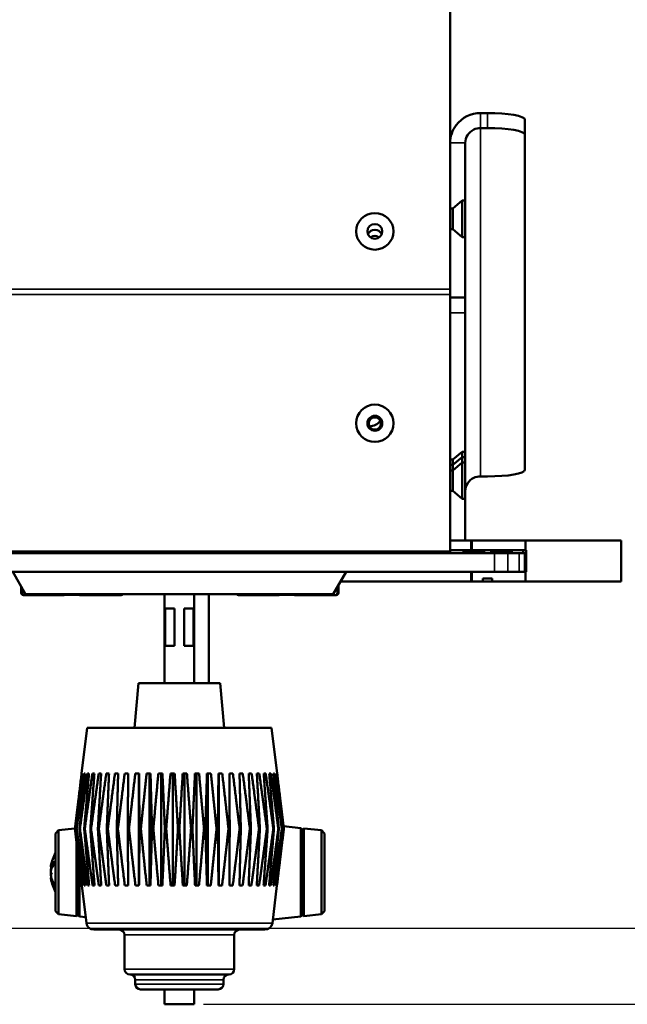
# Model space of a CAD drawing. Header units: inches. Extents: x -32 to 29.2, y -14.4 to 22.6.
# Tile 271 of 285: x 5.8 to 9.9, y 9.4 to 16. Entities that reach past the tile are written whole.
import ezdxf

# ---------------------------------------------------------------- set-up
doc = ezdxf.new("R2010")
doc.units = ezdxf.units.IN
doc.header["$MEASUREMENT"] = 0
for name, color, linetype, lineweight in [('Dimension (ANSI)', 7, 'Continuous', 25), ('Visible (ANSI)', 7, 'Continuous', 50), ('Visible Narrow (ANSI)', 7, 'Continuous', 35)]:
    doc.layers.add(name, color=color, linetype=linetype, lineweight=lineweight)
doc.styles.add('Note Text (ANSI)', font='tahoma.ttf')
doc.dimstyles.new('Default (ANSI)', dxfattribs={"dimtxt": 0.188, "dimasz": 0.098425, "dimexe": 0.125, "dimexo": 0.0625, "dimgap": 0.031496, "dimtad": 0, "dimtih": 1, "dimtoh": 1, "dimrnd": 1e-08, "dimzin": 4, "dimdsep": 46, "dimtxsty": 'Note Text (ANSI)', "dimcen": 0.09, "dimdle": 0.393701, "dimclrd": 256, "dimclre": 256, "dimclrt": 256, "dimadec": 0, "dimazin": 1, "dimtfac": 1.276596, "dimtofl": 0, "dimtmove": 0, "dimatfit": 3, "dimfxl": 1, "dimtolj": 1, "dimtzin": 4, "dimlwd": -1, "dimlwe": -1, "dimarcsym": 0})

# ---------------------------------------------------------------- blocks, each defined once
blk = doc.blocks.new('*D10')
at = {"layer": 'Defpoints', "color": 0, "transparency": 16777216}
for p in [(8.6796, 17.7103), (6.9671, 9.4294), (13.5703, 9.4294)]:
    blk.add_point(p, dxfattribs=at)
at = {"layer": 'Dimension (ANSI)', "transparency": 16777216}
for p, q in [((8.7421, 17.7103), (13.6953, 17.7103)), ((13.5703, 17.6119), (13.5703, 14.298)), ((13.5703, 9.5279), (13.5703, 12.8418)), ((7.0296, 9.4294), (13.6953, 9.4294))]:
    blk.add_line(p, q, dxfattribs=at)
for points in [[(13.5539, 17.6119), (13.5867, 17.6119), (13.5703, 17.7103)], [(13.5539, 9.5279), (13.5867, 9.5279), (13.5703, 9.4294)]]:
    blk.add_solid(points, dxfattribs=at)
at = {"layer": 'Dimension (ANSI)', "transparency": 16777216, "insert": (13.4474, 12.8733), "char_height": 0.188, "attachment_point": 1, "rotation": 90, "style": 'Note Text (ANSI)'}
blk.add_mtext('\\A1;8.28 [210.3]', dxfattribs=at)
blk = doc.blocks.new('*D11')
at = {"layer": 'Defpoints', "color": 0, "transparency": 16777216}
for p in [(8.6796, 17.7103), (11.8104, 17.7103), (4.0627, 9.9381)]:
    blk.add_point(p, dxfattribs=at)
at = {"layer": 'Dimension (ANSI)', "transparency": 16777216}
for p, q in [((8.7421, 17.7103), (11.9354, 17.7103)), ((11.8104, 17.6119), (11.8104, 14.5507)), ((11.8104, 10.0366), (11.8104, 13.0978)), ((4.1252, 9.9381), (11.9354, 9.9381))]:
    blk.add_line(p, q, dxfattribs=at)
for points in [[(11.794, 17.6119), (11.8268, 17.6119), (11.8104, 17.7103)], [(11.794, 10.0366), (11.8268, 10.0366), (11.8104, 9.9381)]]:
    blk.add_solid(points, dxfattribs=at)
at = {"layer": 'Dimension (ANSI)', "transparency": 16777216, "insert": (11.6875, 13.1293), "char_height": 0.188, "attachment_point": 1, "rotation": 90, "style": 'Note Text (ANSI)'}
blk.add_mtext('\\A1;7.77 [197.4]', dxfattribs=at)

msp = doc.modelspace()

# ---------------------------------------------------------------- linework, layer by layer
at = {"layer": 'Visible (ANSI)'}
for p, q in [((8.6796, 17.5453), (8.6796, 14.2183)), ((8.9296, 15.3962), (8.8834, 15.3962)), ((8.8834, 15.2958), (8.9296, 15.2958)), ((9.1796, 15.2524), (9.1796, 15.3527)), ((9.1796, 13.0069), (9.1796, 15.2524)), ((8.6796, 15.196), (8.6796, 14.1623)), ((8.7815, 14.1623), (8.7815, 15.196)), ((8.6985, 14.7572), (8.7595, 14.8102)), ((8.7595, 14.8102), (8.7595, 14.5662)), ((8.7815, 14.8102), (8.7595, 14.8102)), ((8.7815, 14.8102), (8.7815, 14.5662)), ((8.6985, 14.7572), (8.6796, 14.7572)), ((8.6985, 14.7572), (8.6985, 14.6192)), ((8.6985, 14.6192), (8.6796, 14.6192)), ((8.6985, 14.6192), (8.7595, 14.5662)), ((8.7815, 14.5662), (8.7595, 14.5662)), ((8.6796, 14.1807), (8.6796, 14.2183)), ((8.6796, 14.1807), (8.6796, 12.4602)), ((8.6796, 14.1623), (8.7815, 14.1623)), ((8.6796, 14.1623), (8.6796, 14.0583)), ((8.7815, 14.0583), (8.7815, 14.1623)), ((8.6796, 14.0583), (8.6796, 12.5351)), ((8.7815, 12.5351), (8.7815, 14.0583)), ((8.6985, 13.0763), (8.7595, 13.1293)), ((8.7595, 13.1293), (8.7595, 13.0933)), ((8.7815, 13.1293), (8.7595, 13.1293)), ((8.7815, 13.1293), (8.7815, 13.0933)), ((8.6985, 13.0763), (8.6796, 13.0763)), ((8.6985, 13.0403), (8.7595, 13.0933)), ((8.6985, 13.0763), (8.6985, 13.0403)), ((8.6985, 13.0042), (8.7595, 13.0572)), ((8.7595, 13.0933), (8.7595, 13.0572)), ((8.7815, 13.0933), (8.7595, 13.0933)), ((8.7595, 13.0572), (8.7595, 12.8132)), ((8.7815, 13.0572), (8.7595, 13.0572)), ((8.7815, 13.0933), (8.7815, 13.0572)), ((8.7815, 13.0572), (8.7815, 12.8132)), ((8.6985, 13.0403), (8.6796, 13.0403)), ((8.6985, 13.0042), (8.6796, 13.0042)), ((8.6985, 13.0403), (8.6985, 13.0042)), ((8.6985, 13.0042), (8.6985, 12.8662)), ((8.8834, 12.9635), (8.9296, 12.9635)), ((8.6985, 12.8662), (8.6796, 12.8662)), ((8.6985, 12.8662), (8.7595, 12.8132)), ((8.7815, 12.8132), (8.7595, 12.8132)), ((8.6796, 12.5351), (8.7815, 12.5351)), ((8.6796, 12.5351), (8.8196, 12.5351)), ((8.8196, 12.5351), (8.8196, 12.4701)), ((8.8246, 12.5351), (8.8196, 12.5351)), ((8.8246, 12.5351), (8.8246, 12.4701)), ((9.1846, 12.5351), (8.8246, 12.5351)), ((9.8246, 12.5351), (9.1846, 12.5351)), ((9.1846, 12.5351), (9.1846, 12.4701)), ((9.8246, 12.2601), (9.8246, 12.5351)), ((8.6796, 12.4602), (-28.5104, 12.4602)), ((8.6796, 12.4597), (-28.5104, 12.4597)), ((6.7673, 12.4501), (6.7673, 12.4597)), ((6.9673, 12.4501), (6.9673, 12.4597)), ((7.0637, 12.4597), (7.0637, 12.4501)), ((7.8277, 12.4501), (7.8277, 12.4597)), ((7.9426, 12.4597), (7.9521, 12.4501)), ((7.9527, 12.4501), (7.9432, 12.4597)), ((8.6796, 12.4701), (8.8196, 12.4701)), ((8.6796, 12.4597), (8.6796, 12.4602)), ((8.6796, 12.4597), (8.6796, 12.4501)), ((8.7696, 12.455), (8.7696, 12.4649)), ((8.8196, 12.4701), (8.8246, 12.4701)), ((8.8246, 12.4701), (9.1846, 12.4701)), ((8.9076, 12.455), (8.9076, 12.4649)), ((8.9556, 12.455), (8.9556, 12.4649)), ((9.0936, 12.455), (9.0936, 12.4649)), ((9.1696, 12.4701), (9.1696, 12.4501)), ((9.1846, 12.4701), (9.1896, 12.4701)), ((9.1896, 12.4701), (9.1896, 12.3251)), ((-28.8086, 12.4501), (8.9778, 12.4501)), ((4.1877, 12.4535), (6.7673, 12.4535)), ((7.0637, 12.4535), (7.8277, 12.4535)), ((8.9778, 12.4501), (9.0662, 12.4501)), ((9.143, 12.4501), (9.0662, 12.4501)), ((9.143, 12.4501), (9.1796, 12.4501)), ((9.1796, 12.3251), (9.1796, 12.4501)), ((8.9778, 12.3251), (-28.6504, 12.3251)), ((5.8371, 12.1751), (5.7514, 12.3251)), ((7.8974, 12.1751), (7.9831, 12.3251)), ((8.8196, 12.3251), (8.8196, 12.2601)), ((9.1846, 12.3251), (8.8246, 12.3251)), ((8.8246, 12.3251), (8.8246, 12.2601)), ((8.8983, 12.2601), (8.8983, 12.2801)), ((8.8983, 12.2801), (8.9613, 12.2801)), ((8.9613, 12.2801), (8.9613, 12.2601)), ((9.1896, 12.3251), (9.1846, 12.3251)), ((9.1846, 12.3251), (9.1846, 12.2601)), ((7.946, 12.2601), (8.8196, 12.2601)), ((8.8196, 12.2601), (8.8246, 12.2601)), ((8.8246, 12.2601), (8.8983, 12.2601)), ((8.9613, 12.2601), (8.8983, 12.2601)), ((8.9613, 12.2601), (9.1846, 12.2601)), ((9.1846, 12.2601), (9.8246, 12.2601)), ((5.8236, 12.1696), (5.9984, 12.1696)), ((7.8974, 12.1751), (5.8371, 12.1751)), ((5.9984, 12.1696), (6.0676, 12.1696)), ((6.2331, 12.1696), (6.3023, 12.1696)), ((6.3023, 12.1696), (6.4771, 12.1696)), ((6.7673, 11.5794), (6.7673, 12.1751)), ((6.9673, 11.5794), (6.9673, 12.1751)), ((7.0637, 12.1751), (7.0637, 11.5794)), ((7.2636, 12.1696), (7.4384, 12.1696)), ((7.4384, 12.1696), (7.5076, 12.1696)), ((7.6731, 12.1696), (7.7423, 12.1696)), ((7.7423, 12.1696), (7.9171, 12.1696)), ((6.7728, 11.8294), (6.7728, 12.0794)), ((6.8344, 12.0794), (6.7728, 12.0794)), ((6.8344, 12.0794), (6.8344, 11.8294)), ((6.9001, 11.8294), (6.9001, 12.0794)), ((6.9617, 12.0794), (6.9001, 12.0794)), ((6.9617, 12.0794), (6.9617, 11.8294)), ((6.7728, 11.8294), (6.8344, 11.8294)), ((6.9001, 11.8294), (6.9617, 11.8294)), ((6.5935, 11.5794), (6.5673, 11.2794)), ((6.5935, 11.5794), (7.141, 11.5794)), ((7.141, 11.5794), (7.1673, 11.2794)), ((6.2501, 11.2794), (6.2127, 10.9744)), ((6.2501, 11.2794), (7.4844, 11.2794)), ((7.4844, 11.2794), (7.5218, 10.9744)), ((6.2128, 10.9744), (6.2127, 10.9744)), ((6.2191, 10.9744), (6.2158, 10.9744)), ((6.2356, 10.9744), (6.2289, 10.9744)), ((6.2621, 10.9744), (6.2521, 10.9744)), ((6.2982, 10.9744), (6.2849, 10.9744)), ((6.3432, 10.9744), (6.327, 10.9744)), ((6.3965, 10.9744), (6.3776, 10.9744)), ((6.4572, 10.9744), (6.4359, 10.9744)), ((6.5244, 10.9744), (6.501, 10.9744)), ((6.597, 10.9744), (6.5719, 10.9744)), ((6.595, 10.9744), (6.595, 10.2244)), ((6.6739, 10.9744), (6.6474, 10.9744)), ((6.6683, 10.9744), (6.6683, 10.2244)), ((6.7538, 10.9744), (6.7264, 10.9744)), ((6.7448, 10.9744), (6.7448, 10.2244)), ((6.8355, 10.9744), (6.8076, 10.9744)), ((6.8233, 10.9744), (6.8233, 10.2244)), ((6.9177, 10.9744), (6.8898, 10.9744)), ((6.9024, 10.9744), (6.9024, 10.2244)), ((6.9991, 10.9744), (6.9716, 10.9744)), ((6.9809, 10.9744), (6.9809, 10.2244)), ((7.0784, 10.9744), (7.0518, 10.9744)), ((7.0577, 10.9744), (7.0577, 10.2244)), ((7.1544, 10.9744), (7.129, 10.9744)), ((7.1315, 10.9744), (7.1315, 10.2244)), ((7.2258, 10.9744), (7.2022, 10.9744)), ((7.2916, 10.9744), (7.27, 10.9744)), ((7.3508, 10.9744), (7.3315, 10.9744)), ((7.4022, 10.9744), (7.3857, 10.9744)), ((7.4453, 10.9744), (7.4317, 10.9744)), ((7.4792, 10.9744), (7.4688, 10.9744)), ((7.5035, 10.9744), (7.4964, 10.9744)), ((7.5178, 10.9744), (7.5141, 10.9744)), ((7.5218, 10.9744), (7.5216, 10.9744)), ((7.6799, 10.6091), (7.5644, 10.6214)), ((6.0387, 10.5721), (6.0586, 10.5943)), ((6.0387, 10.0541), (6.0387, 10.5721)), ((6.0586, 10.5943), (6.1683, 10.606)), ((6.0586, 10.5943), (6.0586, 10.032)), ((6.1681, 10.6044), (6.1686, 10.6044)), ((6.1779, 10.6044), (6.1796, 10.6044)), ((6.1986, 10.6044), (6.2014, 10.6044)), ((6.2299, 10.6044), (6.2337, 10.6044)), ((6.2712, 10.6044), (6.276, 10.6044)), ((6.3219, 10.6044), (6.3277, 10.6044)), ((6.3812, 10.6044), (6.3878, 10.6044)), ((6.4481, 10.6044), (6.4555, 10.6044)), ((6.5217, 10.6044), (6.5297, 10.6044)), ((6.6007, 10.6044), (6.6092, 10.6044)), ((6.6839, 10.6044), (6.6928, 10.6044)), ((6.7701, 10.6044), (6.7792, 10.6044)), ((6.8577, 10.6044), (6.8669, 10.6044)), ((6.9455, 10.6044), (6.9546, 10.6044)), ((7.0321, 10.6044), (7.041, 10.6044)), ((7.116, 10.6044), (7.1246, 10.6044)), ((7.1961, 10.6044), (7.2042, 10.6044)), ((7.2709, 10.6044), (7.2784, 10.6044)), ((7.3394, 10.6044), (7.3462, 10.6044)), ((7.4005, 10.6044), (7.4064, 10.6044)), ((7.4531, 10.6044), (7.4581, 10.6044)), ((7.4965, 10.6044), (7.5005, 10.6044)), ((7.53, 10.6044), (7.5329, 10.6044)), ((7.553, 10.6044), (7.5548, 10.6044)), ((7.5652, 10.6044), (7.5659, 10.6044)), ((7.6799, 10.6091), (7.6799, 10.0172)), ((7.6887, 10.5981), (7.6799, 10.6091)), ((7.6887, 10.5981), (7.6997, 10.607)), ((7.6887, 10.5981), (7.6887, 10.0281)), ((7.6997, 10.0193), (7.6997, 10.607)), ((7.8188, 10.5943), (7.6997, 10.607)), ((7.8188, 10.032), (7.8188, 10.5943)), ((7.8387, 10.5721), (7.8188, 10.5943)), ((7.8387, 10.5721), (7.8387, 10.0541)), ((6.1778, 10.5236), (6.1778, 10.0193)), ((6.1887, 10.4327), (6.1887, 10.0281)), ((6.0074, 10.3543), (6.0076, 10.3543)), ((6.0077, 10.35), (6.0181, 10.349)), ((6.0239, 10.3858), (6.0239, 10.3572)), ((6.1976, 10.0172), (6.1976, 10.3596)), ((6.0074, 10.2719), (6.0117, 10.2723)), ((6.0077, 10.2763), (6.0104, 10.2766)), ((6.0239, 10.2436), (6.0239, 10.2233)), ((6.2139, 10.2244), (6.214, 10.2244)), ((6.2447, 9.9734), (6.2139, 10.2244)), ((6.2171, 10.2244), (6.2202, 10.2244)), ((6.2302, 10.2244), (6.2366, 10.2244)), ((6.2534, 10.2244), (6.263, 10.2244)), ((6.2863, 10.2244), (6.2989, 10.2244)), ((6.3284, 10.2244), (6.3438, 10.2244)), ((6.3789, 10.2244), (6.3969, 10.2244)), ((6.4372, 10.2244), (6.4575, 10.2244)), ((6.5022, 10.2244), (6.5245, 10.2244)), ((6.573, 10.2244), (6.5969, 10.2244)), ((6.6484, 10.2244), (6.6736, 10.2244)), ((6.7273, 10.2244), (6.7533, 10.2244)), ((6.8084, 10.2244), (6.8349, 10.2244)), ((6.8904, 10.2244), (6.9169, 10.2244)), ((6.9721, 10.2244), (6.9982, 10.2244)), ((7.0521, 10.2244), (7.0773, 10.2244)), ((7.1292, 10.2244), (7.1532, 10.2244)), ((7.2021, 10.2244), (7.2246, 10.2244)), ((7.2698, 10.2244), (7.2903, 10.2244)), ((7.3311, 10.2244), (7.3494, 10.2244)), ((7.3851, 10.2244), (7.4009, 10.2244)), ((7.431, 10.2244), (7.4439, 10.2244)), ((7.4679, 10.2244), (7.4778, 10.2244)), ((7.4898, 9.9734), (7.5206, 10.2244)), ((7.4954, 10.2244), (7.5022, 10.2244)), ((7.513, 10.2244), (7.5165, 10.2244)), ((7.5204, 10.2244), (7.5206, 10.2244)), ((6.0387, 10.0541), (6.0586, 10.032)), ((6.0586, 10.032), (6.1778, 10.0193)), ((6.1887, 10.0281), (6.1778, 10.0193)), ((6.1887, 10.0281), (6.1976, 10.0172)), ((7.6887, 10.0281), (7.6799, 10.0172)), ((7.6887, 10.0281), (7.6997, 10.0193)), ((7.8188, 10.032), (7.6997, 10.0193)), ((7.8387, 10.0541), (7.8188, 10.032)), ((6.1976, 10.0172), (6.2399, 10.0127)), ((7.6799, 10.0172), (7.4927, 9.9972)), ((7.4401, 9.9294), (6.2944, 9.9294)), ((6.5, 9.8944), (6.5, 9.6644)), ((7.2345, 9.8944), (7.2345, 9.6644)), ((7.1995, 9.6294), (6.535, 9.6294)), ((6.5719, 9.5944), (6.5719, 9.5644)), ((7.1626, 9.5944), (7.1626, 9.5644)), ((7.1276, 9.5294), (6.6069, 9.5294)), ((6.7674, 9.5294), (6.7674, 9.4294)), ((6.9671, 9.5294), (6.9671, 9.4294)), ((6.9671, 9.4294), (6.7674, 9.4294))]:
    msp.add_line(p, q, dxfattribs=at)
for centre, radius, start, end in [((8.1343, 13.4062), 0.1075, 272.92526, 317.23254), ((5.8236, 12.1854), 0.0157, 180, 270), ((6.4771, 12.1854), 0.0157, 270, 319.4584), ((7.2636, 12.1854), 0.0157, 220.5416, 270), ((7.9171, 12.1854), 0.0157, 270, 0), ((6.2751, 10.3131), 0.2708, 150.76197, 170.98295), ((6.2751, 10.3131), 0.2708, 189.01705, 209.23803), ((6.2944, 9.9794), 0.05, 187, 270), ((7.4401, 9.9794), 0.05, 270, 353), ((6.465, 9.8944), 0.035, 0, 90), ((7.2695, 9.8944), 0.035, 90, 180), ((6.535, 9.6644), 0.035, 180, 270), ((6.5369, 9.5944), 0.035, 0, 90), ((7.1976, 9.5944), 0.035, 90, 180), ((7.1995, 9.6644), 0.035, 270, 0), ((6.6069, 9.5644), 0.035, 180, 270), ((7.1276, 9.5644), 0.035, 270, 0)]:
    msp.add_arc(centre, radius, start, end, dxfattribs=at)
for centre, major_axis, ratio, start_param, end_param in [((8.9296, 15.3527), (0.25, 0), 0.173648, 0, 1.570796), ((8.9296, 15.2524), (0.25, 0), 0.173648, 0, 1.570796), ((8.1758, 14.5664), (-0.05, 0), 0.981793, 3.538914, 5.885864), ((8.1758, 14.5355), (-0.0406, 0), 0.981793, 3.936961, 5.487817), ((8.1758, 13.3183), (0.05, 0), 0.999985, 0.010821, 3.130771), ((8.9296, 13.0069), (0.25, 0), 0.173648, 4.712389, 6.283185), ((8.8386, 12.4718), (0.0578, 0), 0.220857, 3.270357, 6.154421), ((8.8386, 12.4794), (-0.0578, 0), 0.220857, 0.811268, 2.330325), ((9.0246, 12.4718), (0.0578, 0), 0.220857, 3.270357, 6.154421), ((9.0246, 12.4794), (-0.0578, 0), 0.220857, 0.811268, 2.330325), ((6.2682, 10.3162), (-0.1089, -0.2448), 0.981775, 4.844878, 4.97421), ((6.2682, 10.3044), (-0.211, 0.1651), 0.959481, 0.35114, 0.480472), ((5.9781, 10.3677), (-0.0686, 0.0028), 0.148914, 2.025667, 2.028828), ((6.2737, 10.3015), (-0.2684, 0.0323), 0.684182, 5.975665, 6.172967), ((6.2737, 10.3271), (-0.269, -0.0269), 0.484523, 5.84502, 6.042322), ((6.2737, 10.3241), (-0.2682, -0.0342), 0.724085, 5.97881, 5.998821), ((6.2682, 10.2754), (-0.2637, 0.0477), 0.221909, 0.203689, 0.333021), ((5.9781, 10.2966), (0.0686, 0.0121), 0.011646, 1.029614, 1.11993), ((6.2682, 10.3518), (-0.2639, -0.0467), 0.077234, 0.14989, 0.279222), ((6.2737, 10.3022), (-0.2682, 0.0342), 0.724085, 0.284364, 0.481666), ((6.2737, 10.3209), (-0.2661, -0.0479), 0.870426, 0.037075, 0.234377)]:
    msp.add_ellipse(centre, major_axis=major_axis, ratio=ratio, start_param=start_param, end_param=end_param, dxfattribs=at)
for centre, major_axis, ratio in [((8.1758, 14.6044), (0.125, 0), 0.981793), ((8.1758, 14.6044), (-0.125, 0), 0.981793), ((8.1758, 14.6044), (-0.05, 0), 0.981793), ((8.1758, 13.3194), (0.125, 0), 0.999985), ((8.1758, 13.3194), (-0.125, 0), 0.999985), ((8.1758, 13.3194), (-0.05, 0), 0.999985), ((8.1758, 13.3174), (0.0406, 0), 0.999985)]:
    msp.add_ellipse(centre, major_axis=major_axis, ratio=ratio, dxfattribs=at)
for points, knots in [([(8.8834, 15.3962), (8.8203, 15.3963), (8.758, 15.3657), (8.7202, 15.3161), (8.6941, 15.2817), (8.6796, 15.2389), (8.6796, 15.196)], [0, 0, 0, 0, 0.928307, 0.928307, 0.928307, 1.570796, 1.570796, 1.570796, 1.570796]), ([(8.7815, 15.196), (8.7815, 15.2328), (8.8041, 15.2688), (8.8375, 15.2852), (8.8517, 15.2922), (8.8675, 15.2959), (8.8834, 15.2958)], [0, 0, 0, 0, 1.103949, 1.103949, 1.103949, 1.570796, 1.570796, 1.570796, 1.570796]), ([(8.7815, 12.8654), (8.7815, 12.9018), (8.8041, 12.9373), (8.8375, 12.9534), (8.8517, 12.9602), (8.8675, 12.9637), (8.8834, 12.9635)], [0, 0, 0, 0, 1.103949, 1.103949, 1.103949, 1.570796, 1.570796, 1.570796, 1.570796]), ([(8.7988, 12.4501), (8.7949, 12.4509), (8.7913, 12.4518), (8.7823, 12.4544), (8.7772, 12.4566), (8.7708, 12.461), (8.7694, 12.4634), (8.7698, 12.4671), (8.771, 12.4686), (8.773, 12.4701)], [-0.4323799, -0.4323799, -0.4323799, -0.4323799, -0.3972361, -0.3972361, -0.3294485, -0.3294485, -0.261661, -0.261661, -0.2124193, -0.2124193, -0.2124193, -0.2124193]), ([(8.9042, 12.4701), (8.9062, 12.4686), (8.9074, 12.4671), (8.9079, 12.4634), (8.9064, 12.461), (8.9, 12.4566), (8.8949, 12.4544), (8.8859, 12.4518), (8.8823, 12.4509), (8.8785, 12.4501)], [-0.860168, -0.860168, -0.860168, -0.860168, -0.8109263, -0.8109263, -0.7431388, -0.7431388, -0.6753512, -0.6753512, -0.6402074, -0.6402074, -0.6402074, -0.6402074]), ([(8.9848, 12.4501), (8.9809, 12.4509), (8.9773, 12.4518), (8.9683, 12.4544), (8.9632, 12.4566), (8.9568, 12.461), (8.9554, 12.4634), (8.9558, 12.4671), (8.957, 12.4686), (8.959, 12.4701)], [-0.4323799, -0.4323799, -0.4323799, -0.4323799, -0.3972361, -0.3972361, -0.3294485, -0.3294485, -0.261661, -0.261661, -0.2124193, -0.2124193, -0.2124193, -0.2124193]), ([(9.0902, 12.4701), (9.0922, 12.4686), (9.0934, 12.4671), (9.0939, 12.4634), (9.0924, 12.461), (9.086, 12.4566), (9.0809, 12.4544), (9.0719, 12.4518), (9.0683, 12.4509), (9.0645, 12.4501)], [-0.860168, -0.860168, -0.860168, -0.860168, -0.8109263, -0.8109263, -0.7431388, -0.7431388, -0.6753512, -0.6753512, -0.6402074, -0.6402074, -0.6402074, -0.6402074]), ([(8.4758, 12.4501), (8.5025, 12.4502), (8.5291, 12.4502), (8.5784, 12.4503), (8.601, 12.4503), (8.6293, 12.4503), (8.6378, 12.4503), (8.6675, 12.4502), (8.6796, 12.4502), (8.6796, 12.4501)], [-1, -1, -1, -1, -0.75, -0.75, -0.5, -0.5, -0.375, -0.375, 0, 0, 0, 0]), ([(8.7696, 12.455), (8.7696, 12.4548), (8.7696, 12.4546), (8.7698, 12.453), (8.7708, 12.4515), (8.7726, 12.4501)], [-0.26760341, -0.26760341, -0.26760341, -0.26760341, -0.26166097, -0.26166097, -0.21623281, -0.21623281, -0.21623281, -0.21623281]), ([(8.9046, 12.4501), (8.9064, 12.4515), (8.9074, 12.453), (8.9076, 12.4546), (8.9076, 12.4548), (8.9076, 12.455)], [-0.85635449, -0.85635449, -0.85635449, -0.85635449, -0.81092633, -0.81092633, -0.80498389, -0.80498389, -0.80498389, -0.80498389]), ([(8.9556, 12.455), (8.9556, 12.4548), (8.9556, 12.4546), (8.9558, 12.453), (8.9568, 12.4515), (8.9586, 12.4501)], [-0.26760341, -0.26760341, -0.26760341, -0.26760341, -0.26166097, -0.26166097, -0.21623281, -0.21623281, -0.21623281, -0.21623281]), ([(9.0906, 12.4501), (9.0924, 12.4515), (9.0934, 12.453), (9.0936, 12.4546), (9.0936, 12.4548), (9.0936, 12.455)], [-0.85635449, -0.85635449, -0.85635449, -0.85635449, -0.81092633, -0.81092633, -0.80498389, -0.80498389, -0.80498389, -0.80498389]), ([(5.8079, 12.2269), (5.8079, 12.2104), (5.8079, 12.1995), (5.8079, 12.1936), (5.8079, 12.1872), (5.8079, 12.1854), (5.8079, 12.1854)], [-0.4016686, -0.4016686, -0.4016686, -0.4016686, -0.20743, -0.20743, -0.20743, 0, 0, 0, 0]), ([(7.9329, 12.1854), (7.9329, 12.1854), (7.9329, 12.1854), (7.9329, 12.1855), (7.9329, 12.1861), (7.9329, 12.1899), (7.9329, 12.2019), (7.9329, 12.2097), (7.9329, 12.2215), (7.9329, 12.2374)], [0, 0, 0, 0, 0.0272471, 0.0272471, 0.0272471, 0.2790553, 0.2790553, 0.2790553, 0.4411066, 0.4411066, 0.4411066, 0.4411066]), ([(6.0676, 12.1696), (6.0681, 12.1696), (6.0685, 12.1696), (6.085, 12.1696), (6.1011, 12.1698), (6.124, 12.1699), (6.1307, 12.1699), (6.1399, 12.1699), (6.1424, 12.17), (6.1464, 12.17), (6.1481, 12.17), (6.1512, 12.17), (6.1527, 12.17), (6.1563, 12.17), (6.1583, 12.17), (6.1645, 12.1699), (6.1686, 12.1699), (6.1784, 12.1699), (6.184, 12.1699), (6.2037, 12.1697), (6.2178, 12.1696), (6.2323, 12.1696), (6.2327, 12.1696), (6.2331, 12.1696)], [-0.416114, -0.416114, -0.416114, -0.416114, -0.4127691, -0.4127691, -0.2896446, -0.2896446, -0.2388934, -0.2388934, -0.2201881, -0.2201881, -0.2080204, -0.2080204, -0.196499, -0.196499, -0.1809939, -0.1809939, -0.149741, -0.149741, -0.1073162, -0.1073162, 0, 0, 0.0033356, 0.0033356, 0.0033356, 0.0033356]), ([(7.5076, 12.1696), (7.5081, 12.1696), (7.5085, 12.1696), (7.525, 12.1696), (7.5411, 12.1698), (7.564, 12.1699), (7.5707, 12.1699), (7.5799, 12.1699), (7.5824, 12.17), (7.5864, 12.17), (7.5881, 12.17), (7.5912, 12.17), (7.5927, 12.17), (7.5963, 12.17), (7.5983, 12.17), (7.6045, 12.1699), (7.6086, 12.1699), (7.6184, 12.1699), (7.624, 12.1699), (7.6437, 12.1697), (7.6578, 12.1696), (7.6723, 12.1696), (7.6727, 12.1696), (7.6731, 12.1696)], [-0.416114, -0.416114, -0.416114, -0.416114, -0.4127691, -0.4127691, -0.2896446, -0.2896446, -0.2388934, -0.2388934, -0.2201881, -0.2201881, -0.2080204, -0.2080204, -0.196499, -0.196499, -0.1809939, -0.1809939, -0.149741, -0.149741, -0.1073162, -0.1073162, 0, 0, 0.0033356, 0.0033356, 0.0033356, 0.0033356]), ([(6.0079, 10.3573), (6.0079, 10.3572), (6.0078, 10.3572), (6.0076, 10.3561), (6.0075, 10.3552), (6.0074, 10.3545), (6.0074, 10.3544), (6.0074, 10.3544)], [0.02817701, 0.02817701, 0.02817701, 0.02817701, 0.02875644, 0.02875644, 0.04273434, 0.04273434, 0.05114278, 0.05114278, 0.05114278, 0.05114278]), ([(6.0093, 10.3539), (6.0089, 10.3526), (6.0086, 10.3515), (6.008, 10.3502), (6.0078, 10.3499), (6.0075, 10.35), (6.0074, 10.3505), (6.0074, 10.3521), (6.0075, 10.3532), (6.0077, 10.355), (6.0078, 10.3555), (6.0079, 10.3561)], [0, 0, 0, 0, 0.01429788, 0.01429788, 0.02859576, 0.02859576, 0.04258156, 0.04258156, 0.05656736, 0.05656736, 0.06157061, 0.06157061, 0.06157061, 0.06157061]), ([(6.0093, 10.3458), (6.0089, 10.3444), (6.0086, 10.3427), (6.008, 10.339), (6.0078, 10.337), (6.0075, 10.3333), (6.0074, 10.3314), (6.0074, 10.3278), (6.0075, 10.3262), (6.0077, 10.3247), (6.0077, 10.3245), (6.0078, 10.3243)], [0, 0, 0, 0, 0.01429788, 0.01429788, 0.02859576, 0.02859576, 0.04258156, 0.04258156, 0.05656736, 0.05656736, 0.05905044, 0.05905044, 0.05905044, 0.05905044]), ([(6.0079, 10.3103), (6.0079, 10.3103), (6.0078, 10.3104), (6.0076, 10.3119), (6.0075, 10.3137), (6.0074, 10.3175), (6.0074, 10.3195), (6.0076, 10.3231), (6.0078, 10.325), (6.0083, 10.3284), (6.0086, 10.3299), (6.0091, 10.3313), (6.0092, 10.3317), (6.0093, 10.332)], [0.02817592, 0.02817592, 0.02817592, 0.02817592, 0.02861542, 0.02861542, 0.04266381, 0.04266381, 0.0567122, 0.0567122, 0.07082649, 0.07082649, 0.08494078, 0.08494078, 0.08976122, 0.08976122, 0.08976122, 0.08976122]), ([(6.0076, 10.3131), (6.0075, 10.3124), (6.0075, 10.3115), (6.0074, 10.3088), (6.0074, 10.3068), (6.0076, 10.304), (6.0077, 10.303), (6.0078, 10.302)], [0.03645802, 0.03645802, 0.03645802, 0.03645802, 0.04266381, 0.04266381, 0.0567122, 0.0567122, 0.06435338, 0.06435338, 0.06435338, 0.06435338]), ([(6.0093, 10.2805), (6.0089, 10.2819), (6.0086, 10.2836), (6.008, 10.2873), (6.0078, 10.2893), (6.0075, 10.293), (6.0074, 10.2949), (6.0074, 10.2985), (6.0075, 10.3001), (6.0077, 10.3018), (6.0078, 10.3022), (6.0079, 10.3026)], [0, 0, 0, 0, 0.01429788, 0.01429788, 0.02859576, 0.02859576, 0.04258156, 0.04258156, 0.05656736, 0.05656736, 0.06157061, 0.06157061, 0.06157061, 0.06157061]), ([(6.0077, 10.2763), (6.0077, 10.2763), (6.0077, 10.2763), (6.0075, 10.2763), (6.0074, 10.2758), (6.0074, 10.2743), (6.0075, 10.2732), (6.0076, 10.272)], [0.02743141, 0.02743141, 0.02743141, 0.02743141, 0.02859576, 0.02859576, 0.04258156, 0.04258156, 0.05580048, 0.05580048, 0.05580048, 0.05580048]), ([(6.0076, 10.2707), (6.0075, 10.271), (6.0075, 10.2713), (6.0074, 10.272), (6.0074, 10.272), (6.0076, 10.2715), (6.0078, 10.2709), (6.0083, 10.2689), (6.0086, 10.2675), (6.0091, 10.2656), (6.0092, 10.2651), (6.0093, 10.2645)], [0.03646349, 0.03646349, 0.03646349, 0.03646349, 0.04273434, 0.04273434, 0.05671223, 0.05671223, 0.07082652, 0.07082652, 0.08494082, 0.08494082, 0.08976125, 0.08976125, 0.08976125, 0.08976125])]:
    msp.add_open_spline(points, degree=3, knots=knots, dxfattribs=at)
for points in [[(8.6267, 12.4502), (8.6267, 12.4502), (8.6264, 12.4502), (8.6257, 12.4501)], [(6.0239, 10.3858), (6.0239, 10.3865), (6.0241, 10.3873), (6.0245, 10.3879)], [(6.0245, 10.2206), (6.0241, 10.2214), (6.0239, 10.2224), (6.0239, 10.2233)]]:
    msp.add_open_spline(points, degree=3, dxfattribs=at)
for points, weights in [([(6.2128, 10.9744), (6.1912, 10.7973), (6.1681, 10.6044)], [1, 1.00071566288, 1]), ([(6.1686, 10.6044), (6.193, 10.7973), (6.2158, 10.9744)], [1, 1.00071566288, 1]), ([(6.2191, 10.9744), (6.1992, 10.7973), (6.1779, 10.6044)], [1, 1.00071566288, 1]), ([(6.1796, 10.6044), (6.2051, 10.7973), (6.2289, 10.9744)], [1, 1.00071566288, 1]), ([(6.2356, 10.9744), (6.2178, 10.7973), (6.1986, 10.6044)], [1, 1.00071566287, 1]), ([(6.2014, 10.6044), (6.2276, 10.7973), (6.2521, 10.9744)], [1, 1.00071566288, 1]), ([(6.2621, 10.9744), (6.2466, 10.7973), (6.2299, 10.6044)], [1, 1.00071566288, 1]), ([(6.2337, 10.6044), (6.2602, 10.7973), (6.2849, 10.9744)], [1, 1.00071566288, 1]), ([(6.2982, 10.9744), (6.2851, 10.7973), (6.2712, 10.6044)], [1, 1.00071566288, 1]), ([(6.276, 10.6044), (6.3024, 10.7973), (6.327, 10.9744)], [1, 1.00071566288, 1]), ([(6.3432, 10.9744), (6.3329, 10.7973), (6.3219, 10.6044)], [1, 1.00071566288, 1]), ([(6.3277, 10.6044), (6.3535, 10.7973), (6.3776, 10.9744)], [1, 1.00071566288, 1]), ([(6.3965, 10.9744), (6.3891, 10.7973), (6.3812, 10.6044)], [1, 1.00071566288, 1]), ([(6.3878, 10.6044), (6.4126, 10.7973), (6.4359, 10.9744)], [1, 1.00071566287, 1]), ([(6.4572, 10.9744), (6.4528, 10.7973), (6.4481, 10.6044)], [1, 1.00071566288, 1]), ([(6.4555, 10.6044), (6.479, 10.7973), (6.501, 10.9744)], [1, 1.00071566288, 1]), ([(6.5244, 10.9744), (6.5231, 10.7973), (6.5217, 10.6044)], [1, 1.00071566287, 1]), ([(6.5297, 10.6044), (6.5515, 10.7973), (6.5719, 10.9744)], [1, 1.00071566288, 1]), ([(6.597, 10.9744), (6.5988, 10.7973), (6.6007, 10.6044)], [1, 1.00071566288, 1]), ([(6.6092, 10.6044), (6.629, 10.7973), (6.6474, 10.9744)], [1, 1.00071566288, 1]), ([(6.6739, 10.9744), (6.6787, 10.7973), (6.6839, 10.6044)], [1, 1.00071566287, 1]), ([(6.6928, 10.6044), (6.7102, 10.7973), (6.7264, 10.9744)], [1, 1.00071566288, 1]), ([(6.7538, 10.9744), (6.7616, 10.7973), (6.7701, 10.6044)], [1, 1.00071566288, 1]), ([(6.7792, 10.6044), (6.7939, 10.7973), (6.8076, 10.9744)], [1, 1.00071566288, 1]), ([(6.8355, 10.9744), (6.8462, 10.7973), (6.8577, 10.6044)], [1, 1.00071566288, 1]), ([(6.8669, 10.6044), (6.8787, 10.7973), (6.8898, 10.9744)], [1, 1.00071566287, 1]), ([(6.9177, 10.9744), (6.9311, 10.7973), (6.9455, 10.6044)], [1, 1.00071566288, 1]), ([(6.9546, 10.6044), (6.9634, 10.7973), (6.9716, 10.9744)], [1, 1.00071566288, 1]), ([(6.9991, 10.9744), (7.015, 10.7973), (7.0321, 10.6044)], [1, 1.00071566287, 1]), ([(7.041, 10.6044), (7.0466, 10.7973), (7.0518, 10.9744)], [1, 1.00071566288, 1]), ([(7.0784, 10.9744), (7.0966, 10.7973), (7.116, 10.6044)], [1, 1.00071566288, 1]), ([(7.1246, 10.6044), (7.1269, 10.7973), (7.129, 10.9744)], [1, 1.00071566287, 1]), ([(7.1544, 10.9744), (7.1745, 10.7973), (7.1961, 10.6044)], [1, 1.00071566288, 1]), ([(7.2042, 10.6044), (7.2031, 10.7973), (7.2022, 10.9744)], [1, 1.00071566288, 1]), ([(7.2258, 10.9744), (7.2476, 10.7973), (7.2709, 10.6044)], [1, 1.00071566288, 1]), ([(7.2784, 10.6044), (7.2741, 10.7973), (7.27, 10.9744)], [1, 1.00071566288, 1]), ([(7.2916, 10.9744), (7.3147, 10.7973), (7.3394, 10.6044)], [1, 1.00071566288, 1]), ([(7.3462, 10.6044), (7.3386, 10.7973), (7.3315, 10.9744)], [1, 1.00071566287, 1]), ([(7.3508, 10.9744), (7.3748, 10.7973), (7.4005, 10.6044)], [1, 1.00071566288, 1]), ([(7.4064, 10.6044), (7.3957, 10.7973), (7.3857, 10.9744)], [1, 1.00071566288, 1]), ([(7.4022, 10.9744), (7.4268, 10.7973), (7.4531, 10.6044)], [1, 1.00071566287, 1]), ([(7.4581, 10.6044), (7.4444, 10.7973), (7.4317, 10.9744)], [1, 1.00071566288, 1]), ([(7.4453, 10.9744), (7.47, 10.7973), (7.4965, 10.6044)], [1, 1.00071566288, 1]), ([(7.5005, 10.6044), (7.4841, 10.7973), (7.4688, 10.9744)], [1, 1.00071566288, 1]), ([(7.4792, 10.9744), (7.5038, 10.7973), (7.53, 10.6044)], [1, 1.00071566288, 1]), ([(7.5329, 10.6044), (7.514, 10.7973), (7.4964, 10.9744)], [1, 1.00071566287, 1]), ([(7.5035, 10.9744), (7.5274, 10.7973), (7.553, 10.6044)], [1, 1.00071566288, 1]), ([(7.5548, 10.6044), (7.5338, 10.7973), (7.5141, 10.9744)], [1, 1.00071566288, 1]), ([(7.5178, 10.9744), (7.5407, 10.7973), (7.5652, 10.6044)], [1, 1.00071566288, 1]), ([(7.5659, 10.6044), (7.543, 10.7973), (7.5216, 10.9744)], [1, 1.00071566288, 1]), ([(7.5218, 10.9744), (7.5433, 10.7973), (7.5664, 10.6044)], [1, 1.00071566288, 1]), ([(6.1681, 10.6044), (6.1918, 10.4061), (6.214, 10.2244)], [1, 1.00075667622, 1]), ([(6.2171, 10.2244), (6.1937, 10.4061), (6.1686, 10.6044)], [1, 1.00075667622, 1]), ([(6.1779, 10.6044), (6.1998, 10.4061), (6.2202, 10.2244)], [1, 1.00075667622, 1]), ([(6.2302, 10.2244), (6.2058, 10.4061), (6.1796, 10.6044)], [1, 1.00075667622, 1]), ([(6.1986, 10.6044), (6.2183, 10.4061), (6.2366, 10.2244)], [1, 1.00075667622, 1]), ([(6.2534, 10.2244), (6.2283, 10.4061), (6.2014, 10.6044)], [1, 1.00075667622, 1]), ([(6.2299, 10.6044), (6.247, 10.4061), (6.263, 10.2244)], [1, 1.00075667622, 1]), ([(6.2863, 10.2244), (6.2609, 10.4061), (6.2337, 10.6044)], [1, 1.00075667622, 1]), ([(6.2712, 10.6044), (6.2855, 10.4061), (6.2989, 10.2244)], [1, 1.00075667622, 1]), ([(6.3284, 10.2244), (6.3031, 10.4061), (6.276, 10.6044)], [1, 1.00075667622, 1]), ([(6.3219, 10.6044), (6.3332, 10.4061), (6.3438, 10.2244)], [1, 1.00075667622, 1]), ([(6.3789, 10.2244), (6.3542, 10.4061), (6.3277, 10.6044)], [1, 1.00075667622, 1]), ([(6.3812, 10.6044), (6.3893, 10.4061), (6.3969, 10.2244)], [1, 1.00075667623, 1]), ([(6.4372, 10.2244), (6.4133, 10.4061), (6.3878, 10.6044)], [1, 1.00075667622, 1]), ([(6.4481, 10.6044), (6.453, 10.4061), (6.4575, 10.2244)], [1, 1.00075667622, 1]), ([(6.5022, 10.2244), (6.4797, 10.4061), (6.4555, 10.6044)], [1, 1.00075667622, 1]), ([(6.5217, 10.6044), (6.5231, 10.4061), (6.5245, 10.2244)], [1, 1.00075667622, 1]), ([(6.573, 10.2244), (6.5521, 10.4061), (6.5297, 10.6044)], [1, 1.00075667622, 1]), ([(6.6007, 10.6044), (6.5988, 10.4061), (6.5969, 10.2244)], [1, 1.00075667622, 1]), ([(6.6484, 10.2244), (6.6295, 10.4061), (6.6092, 10.6044)], [1, 1.00075667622, 1]), ([(6.6839, 10.6044), (6.6786, 10.4061), (6.6736, 10.2244)], [1, 1.00075667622, 1]), ([(6.7273, 10.2244), (6.7107, 10.4061), (6.6928, 10.6044)], [1, 1.00075667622, 1]), ([(6.7701, 10.6044), (6.7614, 10.4061), (6.7533, 10.2244)], [1, 1.00075667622, 1]), ([(6.8084, 10.2244), (6.7943, 10.4061), (6.7792, 10.6044)], [1, 1.00075667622, 1]), ([(6.8577, 10.6044), (6.8459, 10.4061), (6.8349, 10.2244)], [1, 1.00075667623, 1]), ([(6.8904, 10.2244), (6.8791, 10.4061), (6.8669, 10.6044)], [1, 1.00075667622, 1]), ([(6.9455, 10.6044), (6.9307, 10.4061), (6.9169, 10.2244)], [1, 1.00075667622, 1]), ([(6.9721, 10.2244), (6.9637, 10.4061), (6.9546, 10.6044)], [1, 1.00075667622, 1]), ([(7.0321, 10.6044), (7.0145, 10.4061), (6.9982, 10.2244)], [1, 1.00075667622, 1]), ([(7.0521, 10.2244), (7.0467, 10.4061), (7.041, 10.6044)], [1, 1.00075667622, 1]), ([(7.116, 10.6044), (7.096, 10.4061), (7.0773, 10.2244)], [1, 1.00075667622, 1]), ([(7.1292, 10.2244), (7.127, 10.4061), (7.1246, 10.6044)], [1, 1.00075667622, 1]), ([(7.1961, 10.6044), (7.1739, 10.4061), (7.1532, 10.2244)], [1, 1.00075667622, 1]), ([(7.2021, 10.2244), (7.2031, 10.4061), (7.2042, 10.6044)], [1, 1.00075667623, 1]), ([(7.2709, 10.6044), (7.247, 10.4061), (7.2246, 10.2244)], [1, 1.00075667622, 1]), ([(7.2698, 10.2244), (7.2739, 10.4061), (7.2784, 10.6044)], [1, 1.00075667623, 1]), ([(7.3394, 10.6044), (7.314, 10.4061), (7.2903, 10.2244)], [1, 1.00075667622, 1]), ([(7.3311, 10.2244), (7.3384, 10.4061), (7.3462, 10.6044)], [1, 1.00075667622, 1]), ([(7.4005, 10.6044), (7.3741, 10.4061), (7.3494, 10.2244)], [1, 1.00075667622, 1]), ([(7.3851, 10.2244), (7.3954, 10.4061), (7.4064, 10.6044)], [1, 1.00075667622, 1]), ([(7.4531, 10.6044), (7.4261, 10.4061), (7.4009, 10.2244)], [1, 1.00075667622, 1]), ([(7.431, 10.2244), (7.4441, 10.4061), (7.4581, 10.6044)], [1, 1.00075667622, 1]), ([(7.4965, 10.6044), (7.4693, 10.4061), (7.4439, 10.2244)], [1, 1.00075667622, 1]), ([(7.4679, 10.2244), (7.4836, 10.4061), (7.5005, 10.6044)], [1, 1.00075667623, 1]), ([(7.53, 10.6044), (7.503, 10.4061), (7.4778, 10.2244)], [1, 1.00075667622, 1]), ([(7.4954, 10.2244), (7.5135, 10.4061), (7.5329, 10.6044)], [1, 1.00075667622, 1]), ([(7.553, 10.6044), (7.5267, 10.4061), (7.5022, 10.2244)], [1, 1.00075667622, 1]), ([(7.513, 10.2244), (7.5332, 10.4061), (7.5548, 10.6044)], [1, 1.00075667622, 1]), ([(7.5652, 10.6044), (7.54, 10.4061), (7.5165, 10.2244)], [1, 1.00075667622, 1]), ([(7.5204, 10.2244), (7.5423, 10.4061), (7.5659, 10.6044)], [1, 1.00075667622, 1]), ([(7.5664, 10.6044), (7.5427, 10.4061), (7.5205, 10.2244)], [1, 1.00075667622, 1])]:
    msp.add_rational_spline(points, weights, degree=2, dxfattribs=at)
at = {"layer": 'Visible Narrow (ANSI)'}
for p, q in [((8.8834, 15.2958), (8.8834, 15.3962)), ((8.9296, 15.3962), (8.9296, 15.2958)), ((8.8834, 15.2958), (8.8834, 12.9635)), ((8.7537, 15.196), (8.6796, 15.196)), ((8.7815, 15.196), (8.7537, 15.196)), ((-28.5104, 14.2183), (8.6796, 14.2183)), ((-28.5104, 14.1807), (8.6796, 14.1807)), ((8.6796, 14.0583), (8.7815, 14.0583)), ((8.4758, 12.4597), (8.4758, 12.4501)), ((8.9778, 12.4501), (8.9778, 12.3251)), ((9.0662, 12.3251), (9.0662, 12.4501)), ((9.143, 12.4501), (9.143, 12.3251)), ((5.9984, 12.1751), (5.9984, 12.1696)), ((6.3023, 12.1751), (6.3023, 12.1696)), ((7.4384, 12.1751), (7.4384, 12.1696)), ((7.7423, 12.1751), (7.7423, 12.1696)), ((6.0093, 10.3539), (6.0209, 10.3531)), ((6.0245, 10.3879), (6.0245, 10.358)), ((6.0093, 10.3458), (6.0163, 10.3462)), ((6.0093, 10.2645), (6.0143, 10.2647)), ((6.0245, 10.2425), (6.0245, 10.2206)), ((6.2447, 9.9734), (7.4898, 9.9734)), ((7.2345, 9.8944), (6.5, 9.8944)), ((6.5, 9.6644), (7.2345, 9.6644)), ((7.1626, 9.5944), (6.5719, 9.5944)), ((6.5719, 9.5644), (7.1626, 9.5644))]:
    msp.add_line(p, q, dxfattribs=at)
msp.add_open_spline([(8.1758, 13.2694), (8.1758, 13.2717), (8.1758, 13.2742), (8.1758, 13.2769)], degree=3, dxfattribs=at)
for points, knots in [([(5.8236, 12.1696), (5.8234, 12.1696), (5.8232, 12.1697), (5.8217, 12.1703), (5.8202, 12.1725), (5.818, 12.1819), (5.8172, 12.1868), (5.8158, 12.1991), (5.8152, 12.206), (5.8147, 12.2144)], [0, 0, 0, 0, 0.0278591, 0.0278591, 0.201273, 0.201273, 0.3066357, 0.3066357, 0.3942146, 0.3942146, 0.3942146, 0.3942146]), ([(7.9267, 12.2265), (7.9261, 12.2125), (7.9252, 12.2016), (7.9235, 12.1868), (7.9227, 12.1819), (7.9205, 12.1725), (7.9191, 12.1703), (7.9176, 12.1697), (7.9173, 12.1696), (7.9171, 12.1696)], [-0.4334327, -0.4334327, -0.4334327, -0.4334327, -0.3066357, -0.3066357, -0.201273, -0.201273, -0.0278591, -0.0278591, 0, 0, 0, 0]), ([(5.9307, 12.1751), (5.9495, 12.1717), (5.9685, 12.1702), (5.9909, 12.1697), (5.9947, 12.1696), (5.9984, 12.1696)], [-0.1647986, -0.1647986, -0.1647986, -0.1647986, -0.0278591, -0.0278591, 0, 0, 0, 0]), ([(6.3023, 12.1696), (6.3061, 12.1696), (6.3099, 12.1697), (6.3323, 12.1702), (6.3513, 12.1717), (6.37, 12.1751)], [0, 0, 0, 0, 0.0278591, 0.0278591, 0.1647986, 0.1647986, 0.1647986, 0.1647986]), ([(6.481, 12.1751), (6.4799, 12.1717), (6.4788, 12.1702), (6.4776, 12.1697), (6.4773, 12.1696), (6.4771, 12.1696)], [-0.1647986, -0.1647986, -0.1647986, -0.1647986, -0.0278591, -0.0278591, 0, 0, 0, 0]), ([(7.2636, 12.1696), (7.2634, 12.1696), (7.2632, 12.1697), (7.262, 12.1702), (7.2608, 12.1717), (7.2597, 12.1751)], [0, 0, 0, 0, 0.0278591, 0.0278591, 0.1647986, 0.1647986, 0.1647986, 0.1647986]), ([(7.3707, 12.1751), (7.3895, 12.1717), (7.4085, 12.1702), (7.4309, 12.1697), (7.4347, 12.1696), (7.4384, 12.1696)], [-0.1647986, -0.1647986, -0.1647986, -0.1647986, -0.0278591, -0.0278591, 0, 0, 0, 0]), ([(7.7423, 12.1696), (7.7461, 12.1696), (7.7499, 12.1697), (7.7723, 12.1702), (7.7913, 12.1717), (7.81, 12.1751)], [0, 0, 0, 0, 0.0278591, 0.0278591, 0.1647986, 0.1647986, 0.1647986, 0.1647986])]:
    msp.add_open_spline(points, degree=3, knots=knots, dxfattribs=at)

# ---------------------------------------------------------------- dimensions: what is measured, and where the dimension line sits
at = {"layer": 'Dimension (ANSI)'}
for base, p1, p2, picture, middle in [((11.8104, 17.7103), (4.0627, 9.9381), (8.6796, 17.7103), '*D11', (11.8104, 13.8242)), ((13.5703, 9.4294), (8.6796, 17.7103), (6.9671, 9.4294), '*D10', (13.5703, 13.5699))]:
    dim = msp.add_linear_dim(base=base, p1=p1, p2=p2, angle=90, dimstyle='Default (ANSI)', override={"dimtih": 0, "dimtoh": 0, "dimdec": 2, "dimtp": 0, "dimtm": 0, "dimtdec": 2, "dimatfit": 1}, dxfattribs=at)
    dim.commit()
    dim.dimension.update_dxf_attribs({"geometry": picture, "text_midpoint": middle, "dimtype": 160})

doc.saveas('drawing.dxf')
